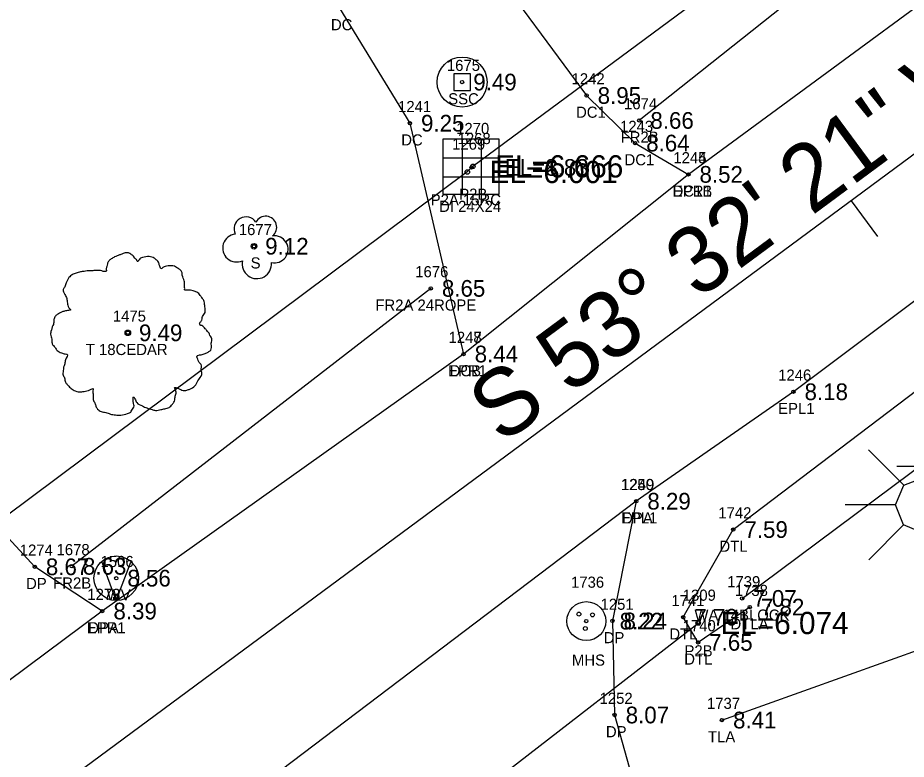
# Model space of a CAD drawing. Extents: x 2608598 to 2610682, y 641451 to 643526.
# Drawn here: x 2608911.4 to 2608991.2, y 643021 to 643087.6 of the extents above; entities that cross this region are included whole.
import ezdxf

# ---------------------------------------------------------------- set-up
doc = ezdxf.new("R2010")
doc.units = 0
for name, color, linetype in [('RD_EX_BldgApp', 7, 'Continuous'), ('RD_EX_Conc', 7, 'Continuous'), ('RD_EX_Conc_txCode', 7, 'Continuous'), ('RD_EX_DR_Inlet', 7, 'Continuous'), ('RD_EX_DR_Inlet_txCode', 7, 'Continuous'), ('RD_EX_DR_Pipe', 7, 'Continuous'), ('RD_EX_DR_Pipe_txCode', 7, 'Continuous'), ('RD_EX_Driveway', 7, 'Continuous'), ('RD_EX_Driveway_txCode', 7, 'Continuous'), ('RD_EX_Fence_Other', 7, 'Continuous'), ('RD_EX_Fence_Other_txCode', 7, 'Continuous'), ('RD_EX_H2O', 7, 'Continuous'), ('RD_EX_H2O_txCode', 7, 'Continuous'), ('RD_EX_Misc_txCode', 7, 'Continuous'), ('RD_EX_Road', 7, 'Continuous'), ('RD_EX_Road_txCode', 7, 'Continuous'), ('RD_EX_TX_Conc_ELEV', 7, 'Continuous'), ('RD_EX_TX_DR_Inlet_ELEV', 7, 'Continuous'), ('RD_EX_TX_Driveway_ELEV', 7, 'Continuous'), ('RD_EX_TX_Fence_Other_ELEV', 7, 'Continuous'), ('RD_EX_TX_H2O_ELEV', 7, 'Continuous'), ('RD_EX_TX_Misc_ELEV', 7, 'Continuous'), ('RD_EX_TX_Road_ELEV', 7, 'Continuous'), ('RD_EX_TX_UT_ELEV', 7, 'Continuous'), ('RD_EX_TX_VEG_ELEV', 7, 'Continuous'), ('RD_EX_UT', 7, 'Continuous'), ('RD_EX_UT_txCode', 7, 'Continuous'), ('RD_EX_VEG', 7, 'Continuous'), ('RD_EX_VEG_txCode', 7, 'Continuous'), ('RD_HC_Cl', 7, 'Continuous'), ('RD_HC_Data', 7, 'Continuous'), ('RD_HC_Data_Tic', 7, 'Continuous'), ('RD_SMD_Locator', 7, 'Continuous'), ('RD_TX_Pipe_ElevEX', 7, 'Continuous')]:
    doc.layers.add(name, color=color, linetype=linetype)

msp = doc.modelspace()

# ---------------------------------------------------------------- linework, layer by layer
at = {"layer": 'RD_EX_BldgApp'}
for p, q in [((2608991.035, 643045.644), (2608987.852, 643048.826)), ((2608994.921, 643047.327), (2608990.398, 643047.327)), ((2608990.292, 643043.88), (2608985.77, 643043.88)), ((2608991.011, 643042.068), (2608987.893, 643038.95))]:
    msp.add_line(p, q, dxfattribs=at)
msp.add_lwpolyline([(2608976.499, 643035.471), (2609005.227, 643056.863), (2609030.545, 643075.958), (2609042.754, 643084.802), (2609046.368, 643087.409), (2609053.645, 643089.478)], dxfattribs=at)
msp.add_lwpolyline([(2608991.035, 643045.644), (2608992.823, 643046.342), (2608994.573, 643045.572), (2608995.298, 643043.798), (2608994.52, 643042.043), (2608992.782, 643041.336), (2608991.011, 643042.068), (2608990.292, 643043.88)], close=True, dxfattribs=at)
at = {"layer": 'RD_EX_Conc'}
for points in [[(2609007.068, 643099.576), (2609002.027, 643107.424), (2608993.618, 643115.705), (2608984.79, 643122.118), (2608974.31, 643125.613), (2608962.852, 643122.749), (2608953.279, 643112.828), (2608950.487, 643102.085), (2608953.235, 643093.204), (2608962.509, 643080.657), (2608966.869, 643076.385), (2608971.662, 643073.57)], [(2608920.468, 643108.707), (2608940.305, 643088.519), (2608946.627, 643078.167), (2608951.451, 643057.427)]]:
    msp.add_lwpolyline(points, dxfattribs=at)
at = {"layer": 'RD_EX_DR_Inlet'}
for p, q in [((2608951.331, 643076.753), (2608951.331, 643071.753)), ((2608953.031, 643076.753), (2608953.031, 643071.753)), ((2608949.631, 643075.053), (2608954.631, 643075.053)), ((2608949.631, 643073.353), (2608954.631, 643073.353))]:
    msp.add_line(p, q, dxfattribs=at)
msp.add_lwpolyline([(2608949.631, 643071.753), (2608949.631, 643076.753), (2608954.631, 643076.753), (2608954.631, 643071.753)], close=True, dxfattribs=at)
for centre, radius in [((2608962.485, 643033.429), 1.75), ((2608961.82, 643034.059), 0.175), ((2608963.045, 643033.989), 0.175), ((2608962.398, 643032.764), 0.175)]:
    msp.add_circle(centre, radius, dxfattribs=at)
at = {"layer": 'RD_EX_DR_Pipe'}
msp.add_line((2608937.314, 643006.005), (2608972.543, 643033.26), dxfattribs=at)
msp.add_lwpolyline([(2609033.8, 643134.541), (2608952.289, 643074.289), (2608951.79, 643073.788), (2608897.865, 643033.571)], dxfattribs=at)
at = {"layer": 'RD_EX_Driveway'}
for points in [[(2608918.973, 643034.334), (2608912.896, 643038.31), (2608905.342, 643046.496), (2608904.723, 643048.916), (2608898.05, 643044.685), (2608901.487, 643037.762), (2608904.824, 643029.501), (2608905.398, 643024.235)], [(2608966.974, 643044.203), (2608964.832, 643033.445), (2608965.027, 643024.995), (2608967.043, 643017.848), (2608980.009, 643000.224), (2609002.723, 642968.528)]]:
    msp.add_lwpolyline(points, dxfattribs=at)
at = {"layer": 'RD_EX_Fence_Other'}
for p, q in [((2609001.303, 643105.463), (2608967.248, 643078.417)), ((2608948.502, 643063.328), (2608916.23, 643038.355))]:
    msp.add_line(p, q, dxfattribs=at)
at = {"layer": 'RD_EX_H2O'}
msp.add_lwpolyline([(2608977.185, 643034.688), (2608972.536, 643031.52), (2608971.201, 643033.78), (2608975.702, 643041.658), (2609001.884, 643061.534), (2609028.334, 643079.459), (2609039.584, 643087.642), (2609044.678, 643091.9), (2609050.368, 643095.818), (2609055.963, 643095.522), (2609057.043, 643094.731), (2609057.857, 643093.279)], dxfattribs=at)
at = {"layer": 'RD_EX_Road'}
for points in [[(2609039.601, 643139.963), (2609040.076, 643133.732), (2609039.134, 643128.327), (2609035.72, 643122.789), (2609029.117, 643116.229), (2609024.85, 643112.937), (2609007.068, 643099.576), (2608971.662, 643073.57), (2608951.451, 643057.427), (2608918.973, 643034.334), (2608905.398, 643024.235), (2608885.405, 643009.358)], [(2609073.879, 643106.954), (2609065.563, 643108.463), (2609056.719, 643107.235), (2609047.155, 643103.565), (2608981.107, 643054.038), (2608966.974, 643044.203), (2608926.378, 643013.48), (2608922.497, 643010.556), (2608906.31, 642998.783), (2608898.205, 642992.718)]]:
    msp.add_lwpolyline(points, dxfattribs=at)
at = {"layer": 'RD_EX_UT'}
for p, q in [((2608952.074, 643082.614), (2608950.574, 643082.615)), ((2608950.574, 643082.615), (2608950.574, 643081.114)), ((2608952.074, 643081.114), (2608952.074, 643082.614)), ((2608950.574, 643081.114), (2608952.074, 643081.114)), ((2608920.225, 643035.294), (2608918.922, 643038.777)), ((2608920.225, 643035.294), (2608921.548, 643038.74))]:
    msp.add_line(p, q, dxfattribs=at)
for centre, radius in [((2608951.324, 643081.864), 2.25), ((2608920.225, 643037.287), 2)]:
    msp.add_circle(centre, radius, dxfattribs=at)
at = {"layer": 'RD_EX_VEG'}
msp.add_line((2608974.683, 643024.541), (2609019.958, 643040.754), dxfattribs=at)
for centre, radius in [((2608932.616, 643067.114), 0.25), ((2608921.268, 643059.336), 0.25), ((2608921.255, 643059.317), 0.0001)]:
    msp.add_circle(centre, radius, dxfattribs=at)
for centre, radius, start, end in [((2608931.895, 643068.661), 1.084, 34.97629, 204.75602), ((2608933.661, 643068.816), 0.995, 308.76261, 152.04674), ((2608931.052, 643066.958), 1.257, 96.45179, 294.73401), ((2608934.456, 643066.834), 1.218, 256.56668, 98.10463), ((2608932.862, 643065.517), 1.318, 166.88266, 5.75893)]:
    msp.add_arc(centre, radius, start, end, dxfattribs=at)
for points in [[(2608921.4, 643066.503), (2608921.1, 643066.528), (2608920.775, 643066.428), (2608920.525, 643066.328), (2608920.3, 643066.253), (2608920.075, 643066.153), (2608919.775, 643065.978), (2608919.551, 643065.778), (2608919.426, 643065.529), (2608919.376, 643065.304), (2608919.326, 643065.029), (2608919.326, 643064.854), (2608919.201, 643064.829), (2608919.051, 643064.854), (2608918.801, 643064.929), (2608918.551, 643064.929), (2608918.301, 643064.929), (2608917.951, 643064.904), (2608917.601, 643064.904), (2608917.327, 643064.854), (2608917.002, 643064.804), (2608916.627, 643064.679), (2608916.277, 643064.554), (2608915.977, 643064.304), (2608915.727, 643063.829), (2608915.602, 643063.479), (2608915.452, 643063.23), (2608915.602, 643062.78), (2608915.777, 643062.43), (2608915.802, 643062.23), (2608915.877, 643061.805), (2608915.977, 643061.58), (2608916.102, 643061.38), (2608916.027, 643061.355), (2608915.652, 643061.305), (2608915.352, 643061.205), (2608914.928, 643060.981), (2608914.703, 643060.756), (2608914.603, 643060.431), (2608914.578, 643060.081), (2608914.478, 643059.881), (2608914.403, 643059.606), (2608914.378, 643059.531), (2608914.328, 643059.206), (2608914.428, 643058.756), (2608914.453, 643058.407), (2608914.578, 643058.182), (2608914.728, 643058.007), (2608914.903, 643057.757), (2608915.302, 643057.532), (2608915.627, 643057.432), (2608915.827, 643057.407), (2608915.652, 643056.907), (2608915.602, 643056.557), (2608915.477, 643056.158), (2608915.477, 643056.083), (2608915.427, 643055.608), (2608915.577, 643055.283), (2608915.652, 643054.908), (2608915.827, 643054.683), (2608916.102, 643054.383), (2608916.427, 643054.159), (2608916.927, 643054.034), (2608917.327, 643054.059), (2608917.901, 643054.233), (2608918.151, 643054.308), (2608918.126, 643054.134), (2608918.151, 643053.759), (2608918.151, 643053.334), (2608918.301, 643053.009), (2608918.401, 643052.734), (2608918.551, 643052.484), (2608918.876, 643052.259), (2608919.276, 643052.184), (2608919.7, 643052.034), (2608920.15, 643051.959), (2608920.65, 643051.934), (2608921.25, 643052.084), (2608921.525, 643052.209), (2608921.625, 643052.384), (2608921.825, 643052.759), (2608921.775, 643052.984), (2608921.8, 643053.584), (2608921.899, 643053.409), (2608922.074, 643053.059), (2608922.574, 643052.759), (2608922.974, 643052.584), (2608923.449, 643052.434), (2608923.749, 643052.359), (2608924.223, 643052.434), (2608924.598, 643052.509), (2608924.973, 643052.634), (2608925.273, 643052.909), (2608925.448, 643053.184), (2608925.498, 643053.459), (2608925.573, 643053.834), (2608925.623, 643054.009)], [(2608925.623, 643054.009), (2608925.548, 643054.184), (2608925.498, 643054.433), (2608925.573, 643054.408), (2608925.748, 643054.358), (2608926.023, 643054.233), (2608926.248, 643054.159), (2608926.572, 643054.184), (2608926.847, 643054.283), (2608927.297, 643054.558), (2608927.572, 643055.033), (2608927.847, 643055.433), (2608927.922, 643055.758), (2608927.872, 643055.983), (2608927.847, 643056.482), (2608927.647, 643056.732), (2608927.597, 643056.857), (2608927.497, 643057.257), (2608927.572, 643057.307), (2608927.847, 643057.357), (2608928.222, 643057.482), (2608928.497, 643057.607), (2608928.722, 643057.782), (2608928.796, 643058.007), (2608928.772, 643058.407), (2608928.821, 643058.806), (2608928.747, 643058.956), (2608928.647, 643059.106), (2608928.572, 643059.306), (2608928.422, 643059.456), (2608928.322, 643059.606), (2608928.222, 643059.706), (2608928.097, 643059.856), (2608927.922, 643059.981), (2608927.772, 643060.031), (2608927.722, 643060.181), (2608927.872, 643060.381), (2608927.922, 643060.481), (2608927.947, 643060.706), (2608928.172, 643061.055), (2608928.222, 643061.455), (2608928.172, 643061.88), (2608928.122, 643062.155), (2608927.972, 643062.43), (2608927.772, 643062.68), (2608927.647, 643062.855), (2608927.472, 643062.98), (2608927.147, 643063.105), (2608926.897, 643063.155), (2608926.547, 643063.155), (2608926.348, 643063.205), (2608926.373, 643063.255), (2608926.373, 643063.404), (2608926.373, 643063.679), (2608926.298, 643064.129), (2608926.148, 643064.629), (2608926.148, 643064.654), (2608926.048, 643064.904), (2608925.823, 643065.104), (2608925.648, 643065.204), (2608925.448, 643065.329), (2608925.198, 643065.354), (2608924.898, 643065.354), (2608924.623, 643065.304), (2608924.423, 643065.204), (2608924.248, 643065.079), (2608924.173, 643065.229), (2608924.074, 643065.529), (2608924.024, 643065.678), (2608923.874, 643065.853), (2608923.649, 643066.053), (2608923.199, 643066.178), (2608922.574, 643066.103), (2608922.274, 643065.903), (2608922.124, 643065.728), (2608922.074, 643065.853), (2608921.874, 643066.053), (2608921.775, 643066.228), (2608921.6, 643066.353), (2608921.45, 643066.453), (2608921.35, 643066.503)]]:
    msp.add_spline(points, degree=3, dxfattribs=at)
at = {"layer": 'RD_HC_Cl'}
msp.add_line((2609066.722, 643130.624), (2608891.078, 643000.84), dxfattribs=at)
at = {"layer": 'RD_HC_Data_Tic'}
msp.add_line((2608986.296, 643071.197), (2608988.673, 643067.98), dxfattribs=at)
at = {"layer": 'RD_SMD_Locator'}
for centre, radius in [((2608951.324, 643081.864), 0.15), ((2608962.509, 643080.657), 0.15), ((2608946.627, 643078.167), 0.15), ((2608967.248, 643078.417), 0.15), ((2608966.869, 643076.385), 0.15), ((2608951.79, 643073.788), 0.2), ((2608952.169, 643074.195), 0.15), ((2608952.289, 643074.289), 0.2), ((2608971.662, 643073.57), 0.15), ((2608971.662, 643073.57), 0.15), ((2608932.616, 643067.114), 0.15), ((2608948.502, 643063.328), 0.15), ((2608921.268, 643059.336), 0.15), ((2608951.451, 643057.427), 0.15), ((2608951.451, 643057.427), 0.15), ((2608981.107, 643054.038), 0.15), ((2608966.974, 643044.203), 0.15), ((2608966.974, 643044.203), 0.15), ((2608975.702, 643041.658), 0.15), ((2608912.896, 643038.31), 0.15), ((2608916.23, 643038.355), 0.15), ((2608920.225, 643037.287), 0.15), ((2608976.499, 643035.471), 0.15), ((2608977.185, 643034.688), 0.15), ((2608918.973, 643034.334), 0.15), ((2608918.973, 643034.334), 0.15), ((2608962.485, 643033.429), 0.15), ((2608964.832, 643033.445), 0.15), ((2608971.201, 643033.78), 0.15), ((2608972.543, 643033.26), 0.2), ((2608972.536, 643031.52), 0.15), ((2608965.027, 643024.995), 0.15), ((2608974.683, 643024.541), 0.15)]:
    msp.add_circle(centre, radius, dxfattribs=at)

# ---------------------------------------------------------------- texts
at = {"layer": 'RD_EX_Conc_txCode'}
for s, p in [('DC', (2608939.526, 643086.519)), ('1242', (2608961.162, 643081.657)), ('1241', (2608945.564, 643079.167)), ('DC1', (2608961.564, 643078.657)), ('1243', (2608965.523, 643077.385)), ('DC', (2608945.848, 643076.167)), ('1244', (2608970.316, 643074.57)), ('DC1', (2608965.924, 643074.385)), ('DC1B', (2608970.245, 643071.57)), ('1247', (2608950.105, 643058.427)), ('DCB', (2608950.199, 643055.427))]:
    msp.add_text(s, height=1, dxfattribs=at).set_placement(p)
at = {"layer": 'RD_EX_DR_Inlet_txCode'}
for s, p in [('1270', (2608950.783, 643077.195)), ('DI 24X24', (2608949.255, 643070.195))]:
    msp.add_text(s, height=1, dxfattribs=at).set_placement(p)
at = {"layer": 'RD_EX_DR_Pipe_txCode'}
for s, p in [('1268', (2608950.919, 643076.289)), ('1269', (2608950.42, 643075.788)), ('P2A 15RC', (2608948.499, 643070.788)), ('P2B', (2608951.061, 643071.289)), ('1309', (2608971.158, 643035.26)), ('P2B', (2608971.315, 643030.26))]:
    msp.add_text(s, height=1, dxfattribs=at).set_placement(p)
at = {"layer": 'RD_EX_Driveway_txCode'}
for s, p in [('1250', (2608965.588, 643045.203)), ('DPA', (2608965.706, 643042.203)), ('1274', (2608911.549, 643039.31)), ('DP', (2608912.116, 643036.31)), ('1273', (2608917.626, 643035.334)), ('1251', (2608963.769, 643034.445)), ('DPA', (2608917.705, 643032.334)), ('DP', (2608964.053, 643031.445)), ('1252', (2608963.681, 643025.995)), ('DP', (2608964.248, 643022.995))]:
    msp.add_text(s, height=1, dxfattribs=at).set_placement(p)
at = {"layer": 'RD_EX_Fence_Other_txCode'}
for s, p in [('1674', (2608965.878, 643079.417)), ('FR2B', (2608965.571, 643076.417)), ('1676', (2608947.108, 643064.328)), ('FR2A 24ROPE', (2608943.521, 643061.328)), ('1678', (2608914.86, 643039.355)), ('FR2B', (2608914.553, 643036.355))]:
    msp.add_text(s, height=1, dxfattribs=at).set_placement(p)
at = {"layer": 'RD_EX_H2O_txCode'}
for s, p in [('1742', (2608974.355, 643042.658)), ('DTL', (2608974.458, 643039.658)), ('1738', (2608975.839, 643035.688)), ('1741', (2608970.138, 643034.78)), ('1740', (2608971.15, 643032.52)), ('DTLA', (2608975.453, 643032.688)), ('DTL', (2608969.957, 643031.78)), ('DTL', (2608971.292, 643029.52))]:
    msp.add_text(s, height=1, dxfattribs=at).set_placement(p)
at = {"layer": 'RD_EX_Misc_txCode'}
for s, p in [('1739', (2608975.153, 643036.471)), ('WA 14BLOCK', (2608972.208, 643033.471))]:
    msp.add_text(s, height=1, dxfattribs=at).set_placement(p)
at = {"layer": 'RD_EX_Road_txCode'}
for s, p in [('1245', (2608970.316, 643074.57)), ('EPR1', (2608970.268, 643071.57)), ('1248', (2608950.105, 643058.427)), ('EPR1', (2608950.057, 643055.427)), ('1246', (2608979.737, 643055.038)), ('EPL1', (2608979.737, 643052.038)), ('1249', (2608965.627, 643045.203)), ('EPL1', (2608965.603, 643042.203)), ('1272', (2608917.626, 643035.334)), ('EPR1', (2608917.579, 643032.334))]:
    msp.add_text(s, height=1, dxfattribs=at).set_placement(p)
at = {"layer": 'RD_EX_TX_Conc_ELEV'}
for s, p in [('8.95', (2608963.509, 643079.907)), ('9.25', (2608947.627, 643077.417)), ('8.64', (2608967.869, 643075.635)), ('8.52', (2608972.662, 643072.82)), ('8.44', (2608952.451, 643056.677))]:
    msp.add_text(s, height=1.5, dxfattribs=at).set_placement(p)
at = {"layer": 'RD_EX_TX_DR_Inlet_ELEV'}
msp.add_text('EL=8.83', height=1.5, dxfattribs=at).set_placement((2608955.169, 643073.445))
at = {"layer": 'RD_EX_TX_Driveway_ELEV'}
for s, p in [('8.29', (2608967.974, 643043.453)), ('8.67', (2608913.896, 643037.56)), ('8.39', (2608919.973, 643033.584)), ('8.24', (2608965.832, 643032.695)), ('8.07', (2608966.027, 643024.245))]:
    msp.add_text(s, height=1.5, dxfattribs=at).set_placement(p)
at = {"layer": 'RD_EX_TX_Fence_Other_ELEV'}
for s, p in [('8.66', (2608968.248, 643077.667)), ('8.65', (2608949.502, 643062.578)), ('8.63', (2608917.23, 643037.605))]:
    msp.add_text(s, height=1.5, dxfattribs=at).set_placement(p)
at = {"layer": 'RD_EX_TX_H2O_ELEV'}
for s, p in [('7.59', (2608976.702, 643040.908)), ('7.82', (2608978.185, 643033.938)), ('7.70', (2608972.201, 643033.03)), ('7.65', (2608973.536, 643030.77))]:
    msp.add_text(s, height=1.5, dxfattribs=at).set_placement(p)
at = {"layer": 'RD_EX_TX_Misc_ELEV'}
msp.add_text('7.07', height=1.5, dxfattribs=at).set_placement((2608977.499, 643034.721))
at = {"layer": 'RD_EX_TX_Road_ELEV'}
for s, p in [('8.52', (2608972.662, 643072.82)), ('8.44', (2608952.451, 643056.677)), ('8.18', (2608982.107, 643053.288)), ('8.29', (2608967.974, 643043.453)), ('8.39', (2608919.973, 643033.584))]:
    msp.add_text(s, height=1.5, dxfattribs=at).set_placement(p)
at = {"layer": 'RD_EX_TX_UT_ELEV'}
for s, p in [('9.49', (2608952.324, 643081.114)), ('8.56', (2608921.225, 643036.537)), ('8.22', (2608965.485, 643032.679))]:
    msp.add_text(s, height=1.5, dxfattribs=at).set_placement(p)
at = {"layer": 'RD_EX_TX_VEG_ELEV'}
for s, p in [('9.12', (2608933.616, 643066.364)), ('9.49', (2608922.268, 643058.586)), ('8.41', (2608975.683, 643023.791))]:
    msp.add_text(s, height=1.5, dxfattribs=at).set_placement(p)
at = {"layer": 'RD_EX_UT_txCode'}
for s, p in [('1675', (2608949.954, 643082.864)), ('SSC', (2608950.072, 643079.864)), ('1506', (2608918.816, 643038.287)), ('1736', (2608961.115, 643036.429)), ('WV', (2608919.367, 643035.287)), ('MHS', (2608961.194, 643029.429))]:
    msp.add_text(s, height=1, dxfattribs=at).set_placement(p)
at = {"layer": 'RD_EX_VEG_txCode'}
for s, p in [('1677', (2608931.246, 643068.114)), ('S', (2608932.309, 643065.114)), ('1475', (2608919.921, 643060.336)), ('T 18CEDAR', (2608917.488, 643057.336)), ('1737', (2608973.337, 643025.541)), ('TLA', (2608973.424, 643022.541))]:
    msp.add_text(s, height=1, dxfattribs=at).set_placement(p)
at = {"layer": 'RD_HC_Data'}
msp.add_text('S 53%%d 32\' 21" W', height=6, rotation=36.4609, dxfattribs=at).set_placement((2608954.881, 643049.227))
at = {"layer": 'RD_TX_Pipe_ElevEX'}
for s, p in [('EL=6.001', (2608953.79, 643072.788)), ('EL=6.666', (2608954.289, 643073.289)), ('EL=6.074', (2608974.543, 643032.26))]:
    msp.add_text(s, height=2, dxfattribs=at).set_placement(p)

doc.saveas('drawing.dxf')
